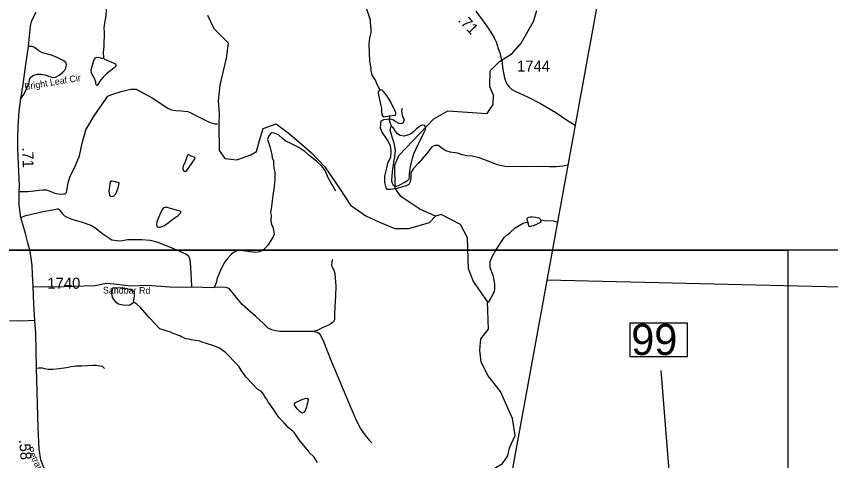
# Model space of a CAD drawing. Extents: x 1159738 to 1321356, y 736314 to 882035.
# Drawn here: x 1299773 to 1308966, y 764381 to 769398 of the extents above; entities that cross this region are included whole.
import ezdxf

# ---------------------------------------------------------------- set-up
doc = ezdxf.new("R2010")
doc.units = 0
for name, color, linetype in [('Exist Boundary Political CountyLine', 7, 'Continuous'), ('Exist Hydrographic Creek Single Shore', 7, 'Continuous'), ('Exist Hydrographic Misc Water Feature', 7, 'Continuous'), ('Exist Road Non-System Type 51', 7, 'Continuous'), ('Exist Road Non-System Type 51 Label', 7, 'Continuous'), ('Exist Road Secondary Mileage Hundredths English Label', 7, 'Continuous'), ('Exist Road Secondary Structure Standard Bridge Number Label', 7, 'Continuous'), ('Exist Road Secondary Type 51 Attributed', 7, 'Continuous'), ('Exist Road Secondary Type 51 Label', 7, 'Continuous'), ('Exist Road Secondary Type 51 Number Label', 7, 'Continuous'), ('Map Preparation Inset Cut Line', 7, 'Continuous'), ('Map Preparation Longitude Latitude Lines', 7, 'Continuous')]:
    doc.layers.add(name, color=color, linetype=linetype)

msp = doc.modelspace()

# ---------------------------------------------------------------- linework, layer by layer
at = {"layer": 'Exist Boundary Political CountyLine'}
msp.add_lwpolyline([(1307125.5, 794110.3), (1307805.6, 789623.7), (1308431.3, 785468.2), (1308766.8, 783371.1), (1308795.2, 783222.4), (1308809.9, 783078), (1308816.8, 783031.7), (1308814.5, 782939), (1308787.7, 782810.3), (1308776.6, 782762.5), (1308735.4, 782545.4), (1308717.2, 782445.7), (1308709.8, 782385.8), (1308695.6, 782298.1), (1308681.9, 782222.3), (1308647.5, 782037.1), (1308528.9, 781575.6), (1305358.3, 764208.2)], dxfattribs=at)
at = {"layer": 'Exist Hydrographic Creek Single Shore'}
for points in [[(1304505.1, 767140.6), (1304327.9, 767219.5), (1304114.8, 767364.9), (1304049.8, 767458.1), (1304047.9, 767717.5), (1304091.9, 767824.9), (1304484.9, 768240.4), (1304645.8, 768329.1), (1305086.9, 768300.6), (1305155.9, 768401), (1305158.9, 768509.3), (1305118.9, 768602), (1305122.9, 768782.4), (1305225.8, 768888.7), (1305368.8, 768977.7), (1305471.9, 769093.8), (1305610.9, 769340.4), (1305647.8, 769464.5)], [(1301931.7, 769409.7), (1302003.9, 769259.8), (1302164.8, 769098.8), (1302142.6, 768926.7), (1302070.4, 768621.3), (1302053.8, 768443.7), (1302064.9, 768299.3), (1302059.3, 768171.6), (1302064.9, 767882.9), (1302125.9, 767794.1), (1302264.6, 767777.4), (1302420, 767832.9), (1302486.6, 767871.8), (1302519.9, 767993.9), (1302558.7, 768132.7), (1302708.5, 768182.7), (1302858.3, 768071.7), (1303102.4, 767860.7), (1303257.8, 767699.7), (1303424.2, 767449.8), (1303546.3, 767266.6), (1303718.3, 767144.5), (1303873.6, 767072.3), (1304044.6, 767001.8), (1304205.5, 767001.8), (1304438.5, 767068.4), (1304505.1, 767140.6)], [(1305201.2, 763345.2), (1305092.9, 763557.1), (1305016.5, 763882.6), (1305053.3, 764167.2), (1305118.8, 764264.3), (1305259.9, 764348.2), (1305321.3, 764434.2), (1305341, 764527.1), (1305402.9, 764667), (1305373.9, 764858), (1305238.9, 765162.7), (1305100.9, 765339.4), (1305021.9, 765492), (1305003.8, 765630.1), (1305016.1, 765757.1), (1305104.9, 765864.5), (1305091.1, 766176.4), (1304933.9, 766403), (1304878.9, 766545.3), (1304865.4, 766897), (1304787.8, 767046.9), (1304568.8, 767162.1), (1304505.1, 767140.6)]]:
    msp.add_lwpolyline(points, dxfattribs=at)
at = {"layer": 'Exist Hydrographic Misc Water Feature'}
for points in [[(1303880.9, 768565.6), (1303848.4, 768626.5), (1303827.8, 768675.1), (1303791.4, 768732.2), (1303775.4, 768803.5), (1303777.6, 768812.6), (1303762.4, 768889.7), (1303757.4, 769081.3), (1303765.5, 769153), (1303779.3, 769216.6), (1303780.7, 769264.6), (1303777, 769276.7), (1303771.1, 769346.7), (1303773.2, 769352.9), (1303723.5, 769502.4), (1303715.4, 769568.6), (1303702.8, 769615), (1303695.9, 769655.3), (1303690, 769727.4), (1303686.8, 769891.6)], [(1300773.7, 769539.7), (1300781.2, 769521.5), (1300787.4, 769457.3), (1300781.1, 769377.5), (1300772.2, 769345.7), (1300761.8, 769266), (1300765.9, 769214.5), (1300760, 769062), (1300753.9, 768990.2), (1300756.3, 768934.1)], [(1300756.3, 768934.1), (1300756, 768924.1), (1300767.8, 768915.7), (1300894.3, 768862), (1300898, 768851.9), (1300895.5, 768838), (1300887.2, 768824.2), (1300872.8, 768810.6), (1300791, 768747), (1300753.8, 768710.1), (1300728.9, 768678.8), (1300687.1, 768616.1), (1300679.2, 768620.3), (1300671.6, 768634.6), (1300670.3, 768656.6), (1300651.7, 768705.1), (1300621.1, 768754.1), (1300620.2, 768794.1), (1300649.3, 768897.3), (1300668.1, 768928.7), (1300676.3, 768934.4), (1300700.3, 768935.8), (1300748, 768922.3), (1300756.3, 768934.1)], [(1303880.9, 768565.6), (1303868.3, 768558.2), (1303857.5, 768544.6), (1303857.2, 768532.5), (1303863.5, 768506.3), (1303874.3, 768459.3), (1303882, 768426.2), (1303889.8, 768391.3), (1303896, 768361.7), (1303896.7, 768325.3), (1303900.9, 768287.1), (1303905.7, 768273.1), (1303921, 768262.3), (1303983.7, 768273)], [(1303983.7, 768273), (1304044.5, 768283.2), (1304058.5, 768288), (1304055.6, 768308.8), (1304036.1, 768359.6), (1304016.3, 768396.5), (1303996.6, 768435.1), (1303973.4, 768473.9), (1303940, 768523.3), (1303914.9, 768553.4), (1303899.6, 768567.7), (1303880.9, 768565.6)], [(1304010.2, 768152.1), (1303999.5, 768177.9), (1303984.8, 768226.3), (1303988, 768266.2), (1303983.7, 768273)], [(1304377.4, 768167.1), (1304374, 768170.3), (1304342.7, 768165.9), (1304321.4, 768149.2), (1304291.5, 768127.5), (1304255.9, 768093.8), (1304222.3, 768067), (1304187.3, 768054.2), (1304149.1, 768046.5), (1304107.6, 768051.1), (1304076.9, 768069.3), (1304048.4, 768104.7), (1304031.9, 768134.6), (1304010.2, 768152.1)], [(1304060.3, 767481.9), (1304068.2, 767480.7), (1304085.7, 767488.9), (1304117.3, 767503.6), (1304159.4, 767526.7), (1304194.7, 767548.2), (1304209, 767563.5), (1304211, 767577.3), (1304212.1, 767618.8), (1304219, 767680.9), (1304230.7, 767732.6), (1304246.3, 767794.5), (1304261.5, 767844.3), (1304281.8, 767894), (1304309.2, 767950.3), (1304335, 768005.1), (1304373.4, 768082), (1304391.7, 768119.6), (1304393.9, 768138.5), (1304387.6, 768157.8), (1304377.4, 768167.1)], [(1304010.2, 768152.1), (1303999.4, 768149.3), (1303993.9, 768135.6), (1303991.5, 768113.2), (1303999.3, 768080), (1304015.2, 768027.7), (1304034.5, 767970), (1304043.6, 767923), (1304049.4, 767881.2), (1304046.8, 767848.4), (1304044, 767806.9), (1304036.1, 767772.5), (1304023.7, 767696.6), (1304015.4, 767643.2), (1304012.3, 767593), (1304009.3, 767548.1), (1304013.9, 767520.3), (1304023.7, 767499.2), (1304040.6, 767484.9), (1304060.3, 767481.9)], [(1301689, 767786.1), (1301670.4, 767737.6), (1301657.8, 767710.2), (1301653.2, 767685.1), (1301654, 767666.6), (1301660.3, 767655.8), (1301670.7, 767650.2), (1301685.3, 767649.8), (1301697.5, 767657.4), (1301713.9, 767678.2), (1301734.5, 767708.1), (1301751.1, 767732.8), (1301764.8, 767753.6), (1301780, 767775.7), (1301791.1, 767791.3), (1301787.4, 767802), (1301746.8, 767820.3), (1301719.3, 767833), (1301710.1, 767833.2), (1301700.2, 767809.6), (1301689, 767786.1)], [(1300827.7, 767498.1), (1300821.3, 767453.2), (1300819.2, 767425.4), (1300820, 767401.6), (1300827.2, 767380.2), (1300841.5, 767367.9), (1300856, 767364.8), (1300873.4, 767369.7), (1300896.5, 767394.2), (1300907.8, 767420.4), (1300916.3, 767444), (1300927.7, 767472.8), (1300931.1, 767497.9), (1300932.9, 767517.7), (1300892.1, 767529.4), (1300855.3, 767537), (1300842.1, 767537.4), (1300830.9, 767519.1), (1300827.7, 767498.1)], [(1301392.6, 767161.3), (1301370, 767107.6), (1301361.3, 767078.7), (1301355.1, 767045.8), (1301358.6, 767028.5), (1301370.2, 767016.3), (1301402.1, 767018), (1301447.6, 767037.9), (1301489.4, 767067.3), (1301525.9, 767095.4), (1301566.5, 767127.4), (1301601.6, 767150.3), (1301626, 767174.8), (1301634.5, 767194.4), (1301581.9, 767209.1), (1301529.3, 767222.4), (1301478, 767238.4), (1301454.3, 767240.4), (1301435.6, 767235.6), (1301419.3, 767217.5), (1301392.6, 767161.3)], [(1305091.1, 766176.4), (1305106, 766170.7), (1305112.1, 766176.5), (1305114.5, 766188.4), (1305160.7, 766267.1), (1305160.9, 766275.1), (1305169.4, 766290.8), (1305174.3, 766322.7), (1305175.7, 766370.6), (1305161.8, 766443.1), (1305154.7, 766471.3), (1305121.1, 766560.3), (1305123.1, 766628.3), (1305145.6, 766682.7), (1305186.9, 766758.4), (1305281, 766899.7), (1305313.9, 766930.7), (1305344.5, 766953.8), (1305403.3, 767008.1), (1305496.6, 767062.7), (1305545.9, 767078.2)], [(1305545.9, 767078.2), (1305538.6, 767112), (1305544.8, 767124.5), (1305560, 767131.8), (1305578.9, 767134.1), (1305601.6, 767133.1), (1305634, 767129.7), (1305670.5, 767121.5), (1305687.5, 767107), (1305690.5, 767100.6)], [(1305690.5, 767100.6), (1305693.4, 767094.3), (1305693.5, 767079.7), (1305686.5, 767069.3), (1305664.9, 767057.8), (1305637, 767045.5), (1305609.6, 767033.7), (1305588.7, 767026.9), (1305571.1, 767022.6), (1305564.4, 767024.7), (1305558.3, 767035), (1305545.9, 767078.2)], [(1305690.5, 767100.6), (1305736.7, 767094.2), (1305832.6, 767087.4), (1305881.3, 767073)], [(1301098.9, 766170.9), (1301097.3, 766187.4), (1301104, 766211.1), (1301109.1, 766251), (1301106, 766283.1), (1301090.5, 766301.6), (1301025.1, 766321.5), (1300985.2, 766326.7), (1300977.3, 766331), (1300969.3, 766329.2), (1300869.4, 766334.1), (1300855.1, 766322.5), (1300844.2, 766290.9), (1300856.4, 766226.5), (1300869.6, 766202.1), (1300896.7, 766169.3), (1300928.2, 766152.3), (1300975.8, 766139), (1301047.8, 766136.8), (1301064, 766142.4), (1301098.9, 766170.9)], [(1303173.2, 764361.5), (1303134.9, 764420.3), (1303080.5, 764472.3), (1303072.9, 764488.5), (1302964.5, 764615.7), (1302910.9, 764697.3), (1302895.3, 764713.8), (1302840.5, 764755.4), (1302798, 764808.7), (1302739.7, 764866.4), (1302705.1, 764915.5), (1302682.2, 764956.1), (1302616.8, 765046.1), (1302597.8, 765078.7), (1302578.5, 765103.3), (1302570.9, 765119.5), (1302540, 765160.4), (1302499.1, 765185.6), (1302362.9, 765327.7), (1302349.4, 765350.1), (1302322.4, 765382.9), (1302288, 765439.9), (1302249.4, 765485.1), (1302156.1, 765579.9), (1302135.9, 765601.8), (1302065.7, 765651.4), (1302003.9, 765677.4), (1301870.4, 765719.6), (1301844.3, 765729.1), (1301748.6, 765744), (1301721, 765752.8), (1301689.1, 765757.7), (1301639.7, 765779.2), (1301618, 765791.9), (1301531.8, 765821.5), (1301527, 765826.6), (1301394.2, 765869.4), (1301275.7, 765992), (1301229.4, 766051.4), (1301175, 766109), (1301134.1, 766146.2), (1301098.9, 766170.9)], [(1302964.6, 765058.2), (1302987.1, 765068), (1303007.6, 765076.4), (1303034.1, 765083.2), (1303054.4, 765085), (1303061.9, 765082.9), (1303066.3, 765072.9), (1303063.4, 765053.2), (1303059, 765028.8), (1303054.6, 765006.3), (1303049.4, 764985.2), (1303043.1, 764964.7), (1303034.6, 764945.6), (1303022.5, 764930.4), (1303009.5, 764921.3), (1302996.7, 764918.9), (1302989.3, 764923.3), (1302978.8, 764932.5), (1302944.3, 764966), (1302923.8, 764991.5), (1302912.4, 765007.3), (1302911.9, 765022.9), (1302922.6, 765035.8), (1302946, 765049.8), (1302964.6, 765058.2)]]:
    msp.add_lwpolyline(points, dxfattribs=at)
at = {"layer": 'Exist Road Non-System Type 51'}
msp.add_line((1301752.9, 766343.2), (1302007.3, 766336.1), dxfattribs=at)
for points in [[(1299824.1, 768470.3), (1299852.7, 768502.7), (1299875.4, 768546.3), (1299917.2, 768649.2), (1299920.7, 768680.6), (1299929.4, 768705), (1299959, 768729.5), (1300007.8, 768743.4), (1300049.7, 768743.4), (1300095, 768736.4), (1300142, 768722.5), (1300180.4, 768706.8), (1300215.2, 768710.3), (1300258.8, 768734.7), (1300297.2, 768766.1), (1300328.5, 768801), (1300340.7, 768846.3), (1300337.2, 768874.2), (1300302.4, 768900.4), (1300243.1, 768928.3), (1300169.9, 768959.7), (1300070.6, 768984.1), (1300028.9, 769009.6), (1299980.1, 769046.2), (1299952.2, 769058.5), (1299910, 769056.1)], [(1299805.6, 767419.8), (1299854.4, 767421.5), (1299905, 767419.8), (1299969.5, 767428.5), (1300032.2, 767433.7), (1300077.5, 767438.9), (1300115.9, 767437.2), (1300150.7, 767425), (1300210, 767402.3), (1300244.8, 767393.6), (1300269.2, 767390.1), (1300305.8, 767391.9), (1300326.8, 767395.3), (1300339, 767409.3), (1300342.4, 767430.2), (1300359.9, 767517.4), (1300377.3, 767582), (1300440, 767714.5), (1300485.4, 767822.6), (1300518.4, 767966.6), (1300542.8, 768060.8), (1300558.5, 768114.8), (1300650.9, 768275.3), (1300805.8, 768496.1), (1300838.9, 768511.8), (1300955.7, 768548.4), (1301065.5, 768576.3), (1301098.6, 768574.6), (1301124.7, 768574.6), (1301203.2, 768532.7), (1301307.7, 768476.9), (1301483, 768361.8), (1301526.5, 768340.9), (1301575.3, 768335.7), (1301639.8, 768330.5), (1301711.3, 768321.7), (1301758.3, 768299.1), (1301831.5, 768264.2), (1301904.7, 768224.1), (1301962.2, 768197.9), (1302014.5, 768185.7), (1302045.9, 768183.9)], [(1305998.6, 767715.6), (1305945.3, 767704.9), (1305863.4, 767697.3), (1305793, 767699.2), (1305669.2, 767701.1), (1305488.3, 767699.2), (1305288.4, 767703), (1305204.6, 767720.2), (1305052.3, 767783.1), (1304997, 767798.3), (1304920.9, 767817.4), (1304859.9, 767823.1), (1304806.6, 767834.5), (1304753.3, 767851.7), (1304669.5, 767863.1), (1304622.7, 767879.9), (1304569.4, 767912.2), (1304538.9, 767938.9), (1304499, 767940.8), (1304462.8, 767925.6), (1304403.7, 767843.6), (1304318.1, 767742.7), (1304251.4, 767676), (1304228.6, 767632.1), (1304226.7, 767580.7), (1304220.9, 767529.2), (1304205.7, 767498.8), (1304173.3, 767483.5), (1304072.4, 767454.9), (1303996.3, 767441.6), (1303963.9, 767441.6), (1303948.7, 767462.6), (1303933.4, 767521.6), (1303933.4, 767594), (1303954.4, 767683.6), (1303965.8, 767738.8), (1304000.1, 767811.3), (1304005.8, 767874.1), (1303996.3, 767940.8), (1303960.1, 768005.6), (1303904.9, 768089.5), (1303885.8, 768133.3), (1303887.7, 768182.8), (1303891.5, 768219), (1303923.9, 768232.4), (1303992.5, 768240), (1304024.8, 768234.3), (1304059.1, 768211.4), (1304089.6, 768190.4), (1304120, 768186.6), (1304142.9, 768200), (1304154.3, 768234.3), (1304137.2, 768262.9), (1304127.6, 768301), (1304125.8, 768334.5), (1304131.5, 768359.2)], [(1303379.3, 767422.7), (1303294.6, 767573.1), (1303258.2, 767656.3), (1303220.3, 767708.8), (1303160.4, 767762.8), (1303094.1, 767816.1), (1303031.3, 767873), (1302955.5, 767919.7), (1302872.3, 767963.5), (1302815.5, 767988.3), (1302777.5, 768019), (1302732.3, 768058.4), (1302684.2, 768080.3), (1302656.5, 768081.7), (1302638.9, 768068.6), (1302618.5, 768039.4), (1302609.8, 768008.7), (1302615.6, 767983.4), (1302636, 767926.6), (1302647.7, 767884.3), (1302656.5, 767833.2), (1302660.8, 767798.2), (1302676.1, 767767.5), (1302677.1, 767727.4), (1302680, 767683.4), (1302691.1, 767639.1), (1302691, 767555.1), (1302683.2, 767475.2), (1302670.7, 767373.4), (1302649.4, 767225.7), (1302644.3, 767181.8), (1302651.7, 767151.6), (1302647.7, 767087.7), (1302653.5, 767051.3), (1302672.3, 767009.6), (1302675.5, 766977.3), (1302681.3, 766959.3), (1302682.7, 766937.4), (1302671.8, 766907.5), (1302657.2, 766884.1), (1302638.2, 766856.4), (1302614.9, 766817), (1302585.7, 766784.9), (1302552.2, 766754.2), (1302520.1, 766738.2), (1302475.6, 766730.1), (1302438.8, 766734), (1302404.1, 766739.5), (1302363.2, 766747.5), (1302331.3, 766750.8), (1302288.9, 766753.1), (1302269.7, 766749.3), (1302254, 766747.5), (1302223.3, 766730.8), (1302195, 766706.8), (1302153.2, 766660.1), (1302121.3, 766614.7), (1302093.4, 766559.4), (1302075.9, 766522.9), (1302058.4, 766482), (1302040.9, 766439.7), (1302027.7, 766387.1), (1302007.3, 766336.1)], [(1299826.5, 767125.2), (1299880.5, 767149.6), (1300056.5, 767189.7), (1300199.4, 767215.9), (1300234.3, 767222.9), (1300248.2, 767222.9), (1300263.9, 767212.4), (1300279.6, 767186.3), (1300295.3, 767167.1), (1300316.2, 767144.4), (1300344.1, 767128.7), (1300401.6, 767107.8), (1300518.4, 767072.9), (1300614.2, 767039.8), (1300659.5, 767013.6), (1300751.9, 766942.1), (1300851.2, 766875.8), (1300882.6, 766868.8), (1300927.9, 766861.9), (1300973.3, 766867.1), (1301027.3, 766877.6), (1301189.4, 766879.3), (1301286.2, 766870.7), (1301371.6, 766846.3), (1301528.4, 766783.5), (1301688.5, 766717.8), (1301718.1, 766693.4), (1301730.3, 766662), (1301737.3, 766621.9), (1301742.5, 766492.8), (1301752.9, 766357.1), (1301752.9, 766343.2)], [(1303342.3, 766652.3), (1303335.3, 766624.4), (1303331.8, 766587.8), (1303342.3, 766558.2), (1303363.2, 766525), (1303370.2, 766491.9), (1303371.9, 766446.5), (1303380.6, 766352.4), (1303377.2, 766237.3), (1303370.2, 766122.1), (1303366.7, 766022.7), (1303363.3, 765972.5), (1303354.6, 765948), (1303325, 765925.4), (1303281.4, 765904.4), (1303232.6, 765883.5), (1303183.8, 765859.1), (1303135, 765839.9)], [(1299962.6, 766343.9), (1300312.2, 766347.4), (1300539.7, 766353.2), (1300662.2, 766360.5), (1300790.5, 766383.9), (1300872.9, 766379.1), (1301071.3, 766354.3), (1301256, 766362.1), (1301503.6, 766344.6), (1301678.3, 766339.6), (1301752.9, 766343.2)], [(1303135, 765839.9), (1302959.2, 765840.6), (1302851.2, 765840.6), (1302779.7, 765840.6), (1302748.3, 765840.6), (1302701.3, 765845.9), (1302657.7, 765858.1), (1302617.6, 765877.3), (1302563.6, 765927.9), (1302478.2, 766009.8), (1302323.1, 766145.9), (1302177.2, 766324.8), (1302138.9, 766337), (1302076.1, 766338.8), (1302007.3, 766336.1)], [(1303135, 765839.9), (1303168.3, 765833.5), (1303187.4, 765819.6), (1303206.6, 765796.9), (1303239.7, 765725.4), (1303325.1, 765514.3), (1303396.6, 765345.2), (1303532.2, 765023.4), (1303608.9, 764838.6), (1303662.8, 764738.2), (1303708.1, 764672), (1303755.1, 764610.9), (1303784.8, 764581.3)], [(1300002.5, 765424.3), (1300029.3, 765427.7), (1300064.5, 765427.7), (1300093, 765422.7), (1300131.5, 765414.3), (1300186.8, 765412.6), (1300255.5, 765421), (1300339.2, 765432.7), (1300394.5, 765442.8), (1300443.1, 765451.1), (1300508.4, 765452.8), (1300580.4, 765456.2), (1300637.4, 765459.5), (1300677.6, 765459.5), (1300716.1, 765452.8), (1300742.9, 765447.8), (1300769.7, 765422.7)]]:
    msp.add_lwpolyline(points, dxfattribs=at)
at = {"layer": 'Exist Road Secondary Structure Standard Bridge Number Label'}
msp.add_lwpolyline([(1306701.7, 765936.6), (1307345.9, 765936.6), (1307345.9, 765554.3), (1306701.7, 765554.3)], close=True, dxfattribs=at)
msp.add_lwpolyline([(1307032.9, 760243.1), (1307344.2, 761721.7), (1307052.4, 765398.9)], dxfattribs=at)
at = {"layer": 'Exist Road Secondary Type 51 Attributed'}
for points in [[(1299982, 765963.4), (1299973.1, 766146.8), (1299962.6, 766343.9), (1299958, 766487.8), (1299951.4, 766585.2), (1299941.5, 766671.1), (1299926, 766756.7), (1299905.1, 766842.2), (1299875.5, 766946.8), (1299826.5, 767125.2), (1299804.1, 767268.4), (1299805.6, 767419.8), (1299808.5, 767484.1), (1299800.2, 767644.3), (1299790.3, 767904.1), (1299790.3, 768009.8), (1299795.3, 768158.4), (1299806.8, 768323.6), (1299824.1, 768470.3), (1299845.5, 768600.8), (1299876.9, 768827), (1299910, 769056.1), (1299920.8, 769175.3), (1299933, 769286.9), (1299945.2, 769339.2), (1299967.1, 769388.6), (1299998.4, 769444.7)], [(1304960.5, 769454.3), (1305083.8, 769286.4), (1305120.5, 769231.3), (1305166.4, 769153.7), (1305191, 769108.6), (1305213.3, 769033.3), (1305231.6, 768985.3), (1305243.7, 768937.7), (1305256.8, 768873.4), (1305262.2, 768821.6), (1305271.4, 768759.3), (1305284.5, 768702.6), (1305299.8, 768657.7), (1305318.5, 768625.9), (1305335.9, 768602.8), (1305364, 768576.1), (1305413, 768550.6), (1305544, 768489.7), (1305691.8, 768415.2), (1305865.2, 768310.1), (1305984.5, 768230.5), (1306081.5, 768169.9)], [(1299982, 765963.4), (1299907.9, 765960.5), (1299698.3, 765955.6)], [(1300696.4, 763071.2), (1300660.7, 763161.4), (1300576.2, 763348.1), (1300478.1, 763549.6), (1300355.3, 763804), (1300272.2, 763961.6), (1300183.2, 764114.8), (1300119.1, 764225.6), (1300083.4, 764305.1), (1300051, 764390.2), (1300032.6, 764512.4), (1300020.9, 764751.7), (1300002.5, 765424.3), (1299994.7, 765818.9), (1299982, 765963.4)]]:
    msp.add_lwpolyline(points, dxfattribs=at)
at = {"layer": 'Map Preparation Inset Cut Line'}
for points in [[(1274049.2, 782296.9), (1310076.7, 782296.9), (1310076.7, 766757), (1274049.2, 766757)], [(1232800.5, 766757), (1308483.8, 766757), (1308483.8, 738579.5), (1232800.5, 738579.5)]]:
    msp.add_lwpolyline(points, close=True, dxfattribs=at)
at = {"layer": 'Map Preparation Longitude Latitude Lines'}
msp.add_lwpolyline([(1305762.3, 766421.3), (1308438, 766357.3), (1314714, 766212.4)], dxfattribs=at)

# ---------------------------------------------------------------- texts
at = {"layer": 'Exist Road Non-System Type 51 Label'}
for s, rotation, p in [('Bright Leaf Cir', 9.23876, (1299872.6, 768566.1)), ('Sandbar Rd', 359.56482, (1300751.5, 766268.5))]:
    msp.add_text(s, height=75, rotation=rotation, dxfattribs=at).set_placement(p)
at = {"layer": 'Exist Road Secondary Mileage Hundredths English Label'}
for s, rotation, p in [('.71', 313.65577, (1304750.6, 769348.9)), ('.71', 272.18248, (1299839.1, 767916.5)), ('.58', 275.08913, (1299802.9, 764616.1))]:
    msp.add_text(s, height=125, rotation=rotation, dxfattribs=at).set_placement(p)
at = {"layer": 'Exist Road Secondary Structure Standard Bridge Number Label'}
msp.add_text('99', height=350, dxfattribs=at).set_placement((1306714.3, 765574.1))
at = {"layer": 'Exist Road Secondary Type 51 Label'}
msp.add_text('Petramill Rd', height=75, rotation=295.97886, dxfattribs=at).set_placement((1299888.1, 764515.2))
at = {"layer": 'Exist Road Secondary Type 51 Number Label'}
for s, p in [('1744', (1305425.6, 768773.3)), ('1740', (1300124, 766322.4))]:
    msp.add_text(s, height=125, dxfattribs=at).set_placement(p)

doc.saveas('drawing.dxf')
